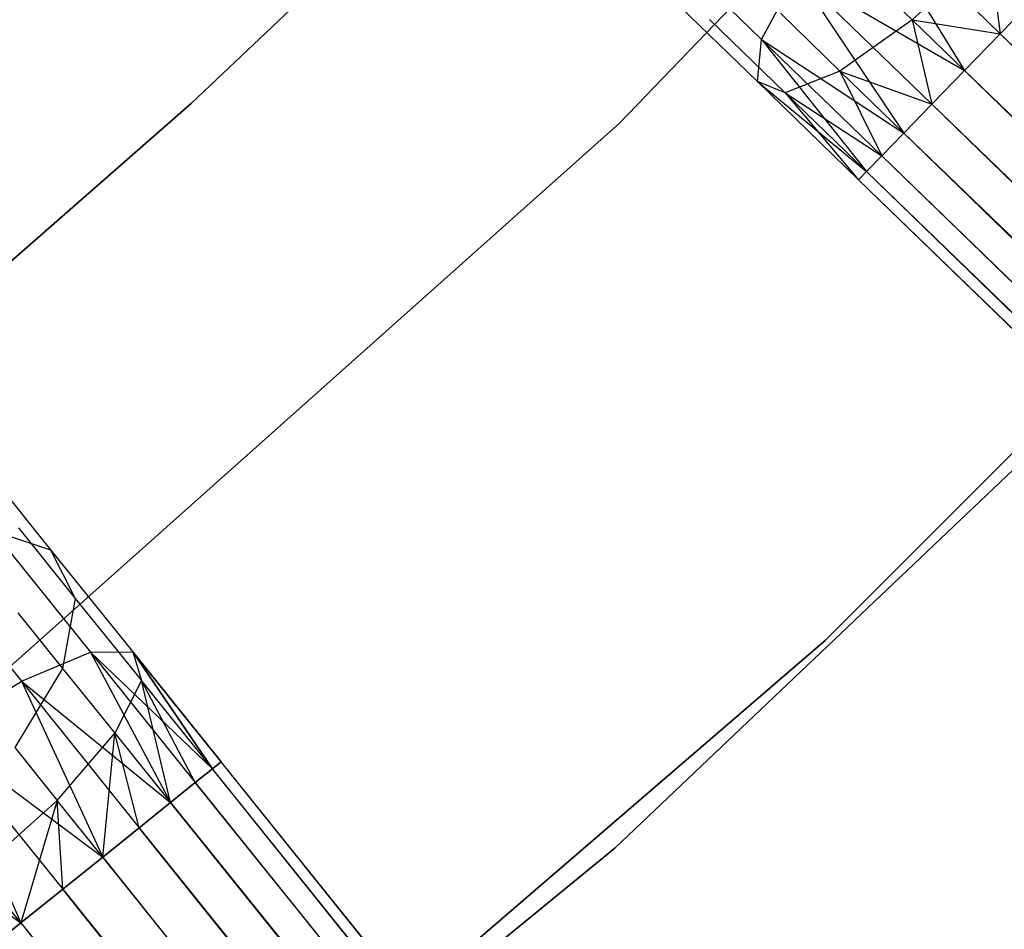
# Model space of a CAD drawing. Extents: x -189 to 189, y -189 to 189.
# Tile 386 of 591: x 27.13 to 30.94, y -33.71 to -30.19. Entities that reach past the tile are written whole.
import ezdxf

# ---------------------------------------------------------------- set-up
doc = ezdxf.new("R2010")
doc.units = 0
doc.header["$LTSCALE"] = 25.4
doc.layers.get('0').update_dxf_attribs({"linetype": 'CONTINUOUS'})

# ---------------------------------------------------------------- blocks, each defined once
blk = doc.blocks.new('CAMELEON-KENAI-C-12244_STL')
at = {"color": 0}
for p, q in [((31.7066, -28.2492, -1), (29.4517, -30.5923, -1)), ((29.4517, -30.5923, -8.5), (31.7066, -28.2492, -8.5)), ((29.4517, -30.5923, -8.5), (31.7066, -28.2492, -8.5)), ((31.7066, -28.2492, -1), (29.4517, -30.5923, -1)), ((28.9351, -29.4365, -2), (27.7962, -30.5138, -2)), ((27.7962, -30.5138, -4), (28.9351, -29.4365, -4)), ((27.7962, -30.5138, -4), (28.9351, -29.4365, -4)), ((28.9351, -29.4365, -2), (27.7962, -30.5138, -2)), ((30.3712, -29.7091, -10.3767), (30.7861, -30.3884, -10.4135)), ((30.3712, -29.7091, -10.3767), (30.7861, -30.3884, -10.4135)), ((30.3712, -29.7091, -10.3767), (30.9245, -30.2457, -10.4781)), ((30.3712, -29.7091, -10.3767), (30.9245, -30.2457, -10.4781)), ((29.569, -29.848, -9.6651), (30.0019, -30.2677, -9.9148)), ((29.569, -29.848, -9.6651), (30.0019, -30.2677, -9.9148)), ((30.8835, -29.9162, -8.4659), (30.5843, -30.1927, -8.5494)), ((30.8835, -29.9162, -8.4659), (30.5843, -30.1927, -8.5494)), ((30.8835, -29.9162, -8.4659), (30.9245, -30.2457, -8.5219)), ((30.8835, -29.9162, -8.4659), (30.9245, -30.2457, -8.5219)), ((30.0019, -30.2677, -9.9148), (30.1382, -30.0123, -10.2133)), ((30.0019, -30.2677, -9.9148), (30.1382, -30.0123, -10.2133)), ((30.1382, -30.0123, -10.2133), (30.5519, -30.6299, -10.1691)), ((30.1382, -30.0123, -10.2133), (30.5519, -30.6299, -10.1691)), ((30.1382, -30.0123, -10.2133), (30.6601, -30.5184, -10.309)), ((30.1382, -30.0123, -10.2133), (30.6601, -30.5184, -10.309)), ((30.1382, -30.0123, -10.2133), (30.7861, -30.3884, -10.4135)), ((30.1382, -30.0123, -10.2133), (30.7861, -30.3884, -10.4135)), ((30.3961, -30.0103, -8.4409), (30.5843, -30.1927, -8.5494)), ((30.3961, -30.0103, -8.4409), (30.5843, -30.1927, -8.5494)), ((29.6215, -30.0779, -9.3226), (29.9859, -30.4312, -9.5328)), ((29.6215, -30.0779, -9.3226), (29.9859, -30.4312, -9.5328)), ((30.9245, -30.2457, -8.5219), (31.0693, -30.0964, -8.5)), ((31.0693, -30.0964, -10.5), (30.9245, -30.2457, -10.4781)), ((30.9245, -30.2457, -8.5219), (31.0693, -30.0964, -8.5)), ((31.0693, -30.0964, -10.5), (30.9245, -30.2457, -10.4781)), ((29.8002, -30.1906, -8.9644), (30.093, -30.4745, -9.1334)), ((29.8002, -30.1906, -8.9644), (30.093, -30.4745, -9.1334)), ((30.0742, -30.1667, -8.6526), (30.3047, -30.3901, -8.7855)), ((30.0742, -30.1667, -8.6526), (30.3047, -30.3901, -8.7855)), ((30.5843, -30.1927, -8.5494), (30.3047, -30.3901, -8.7855)), ((30.5843, -30.1927, -8.5494), (30.3047, -30.3901, -8.7855)), ((30.5843, -30.1927, -8.5494), (30.9245, -30.2457, -8.5219)), ((30.5843, -30.1927, -8.5494), (30.9245, -30.2457, -8.5219)), ((30.5843, -30.1927, -8.5494), (30.7861, -30.3884, -8.5864)), ((30.5843, -30.1927, -8.5494), (30.7861, -30.3884, -8.5864)), ((30.5843, -30.1927, -8.5494), (30.6601, -30.5184, -8.691)), ((30.5843, -30.1927, -8.5494), (30.6601, -30.5184, -8.691)), ((30.2491, -32.5903, -1), (32.5996, -30.2398, -1)), ((32.5996, -30.2398, -8.5), (30.2491, -32.5903, -8.5)), ((30.2491, -32.5903, -1), (32.5996, -30.2398, -1)), ((32.5996, -30.2398, -8.5), (30.2491, -32.5903, -8.5)), ((29.9859, -30.4312, -9.5328), (30.0019, -30.2677, -9.9148)), ((29.9859, -30.4312, -9.5328), (30.0019, -30.2677, -9.9148)), ((30.0019, -30.2677, -9.9148), (30.4072, -30.7792, -9.809)), ((30.0019, -30.2677, -9.9148), (30.4072, -30.7792, -9.809)), ((30.0019, -30.2677, -9.9148), (30.4664, -30.7181, -10)), ((30.0019, -30.2677, -9.9148), (30.4664, -30.7181, -10)), ((30.0019, -30.2677, -9.9148), (30.5519, -30.6299, -10.1691)), ((30.0019, -30.2677, -9.9148), (30.5519, -30.6299, -10.1691)), ((30.7861, -30.3884, -8.5864), (30.9245, -30.2457, -8.5219)), ((30.9245, -30.2457, -10.4781), (30.7861, -30.3884, -10.4135)), ((30.7861, -30.3884, -8.5864), (30.9245, -30.2457, -8.5219)), ((30.9245, -30.2457, -10.4781), (30.7861, -30.3884, -10.4135)), ((30.9245, -30.2457, -8.5219), (120.837, -117.4306, -8.5219)), ((30.9245, -30.2457, -8.5219), (120.837, -117.4306, -8.5219)), ((30.9245, -30.2457, -8.5219), (120.5726, -117.7033, -8.691)), ((30.9245, -30.2457, -8.5219), (120.5726, -117.7033, -8.691)), ((30.9245, -30.2457, -10.4781), (120.9817, -117.2814, -10.5)), ((30.9245, -30.2457, -10.4781), (120.9817, -117.2814, -10.5)), ((30.3047, -30.3901, -8.7855), (30.093, -30.4745, -9.1334)), ((30.3047, -30.3901, -8.7855), (30.093, -30.4745, -9.1334)), ((30.3047, -30.3901, -8.7855), (30.6601, -30.5184, -8.691)), ((30.3047, -30.3901, -8.7855), (30.6601, -30.5184, -8.691)), ((30.3047, -30.3901, -8.7855), (30.5519, -30.6299, -8.8309)), ((30.3047, -30.3901, -8.7855), (30.5519, -30.6299, -8.8309)), ((30.3047, -30.3901, -8.7855), (30.4664, -30.7181, -9)), ((30.3047, -30.3901, -8.7855), (30.4664, -30.7181, -9)), ((30.6601, -30.5184, -8.691), (30.7861, -30.3884, -8.5864)), ((30.7861, -30.3884, -10.4135), (30.6601, -30.5184, -10.309)), ((30.7861, -30.3884, -10.4135), (30.6601, -30.5184, -10.309)), ((30.6601, -30.5184, -8.691), (30.7861, -30.3884, -8.5864)), ((120.6986, -117.5734, -10.4135), (30.7861, -30.3884, -10.4135)), ((30.7861, -30.3884, -10.4135), (120.9817, -117.2814, -10.5)), ((120.6986, -117.5734, -10.4135), (30.7861, -30.3884, -10.4135)), ((30.7861, -30.3884, -8.5864), (120.5726, -117.7033, -8.691)), ((30.7861, -30.3884, -8.5864), (120.5726, -117.7033, -8.691)), ((30.7861, -30.3884, -10.4135), (120.9817, -117.2814, -10.5)), ((30.093, -30.4745, -9.1334), (29.9859, -30.4312, -9.5328)), ((29.9859, -30.4312, -9.5328), (30.3769, -30.8104, -9.3955)), ((29.9859, -30.4312, -9.5328), (30.3769, -30.8104, -9.6045)), ((29.9859, -30.4312, -9.5328), (30.3769, -30.8104, -9.3955)), ((29.9859, -30.4312, -9.5328), (30.3769, -30.8104, -9.6045)), ((29.9859, -30.4312, -9.5328), (30.4072, -30.7792, -9.809)), ((29.9859, -30.4312, -9.5328), (30.4072, -30.7792, -9.809)), ((30.093, -30.4745, -9.1334), (29.9859, -30.4312, -9.5328)), ((30.093, -30.4745, -9.1334), (30.4664, -30.7181, -9)), ((30.093, -30.4745, -9.1334), (30.4664, -30.7181, -9)), ((30.093, -30.4745, -9.1334), (30.4072, -30.7792, -9.191)), ((30.093, -30.4745, -9.1334), (30.4072, -30.7792, -9.191)), ((30.093, -30.4745, -9.1334), (30.3769, -30.8104, -9.3955)), ((30.093, -30.4745, -9.1334), (30.3769, -30.8104, -9.3955)), ((27.7962, -30.5138, -2), (26.6172, -31.5472, -2)), ((26.6172, -31.5472, -4), (27.7962, -30.5138, -4)), ((26.6172, -31.5472, -4), (27.7962, -30.5138, -4)), ((27.7962, -30.5138, -2), (26.6172, -31.5472, -2)), ((27.7962, -30.5138, -2), (27.7962, -30.5138, -4)), ((27.7962, -30.5138, -2), (27.7962, -30.5138, -4)), ((30.5519, -30.6299, -8.8309), (30.6601, -30.5184, -8.691)), ((30.6601, -30.5184, -10.309), (30.5519, -30.6299, -10.1691)), ((30.6601, -30.5184, -10.309), (30.5519, -30.6299, -10.1691)), ((30.5519, -30.6299, -8.8309), (30.6601, -30.5184, -8.691)), ((120.6986, -117.5734, -10.4135), (30.6601, -30.5184, -10.309)), ((120.6986, -117.5734, -10.4135), (30.6601, -30.5184, -10.309)), ((120.5726, -117.7033, -8.691), (30.6601, -30.5184, -8.691)), ((30.6601, -30.5184, -8.691), (120.3789, -117.9031, -9)), ((30.6601, -30.5184, -8.691), (120.3789, -117.9031, -9)), ((120.5726, -117.7033, -8.691), (30.6601, -30.5184, -8.691)), ((29.4517, -30.5923, -1), (27.0239, -32.7558, -1)), ((27.0239, -32.7558, -8.5), (29.4517, -30.5923, -8.5)), ((27.0239, -32.7558, -8.5), (29.4517, -30.5923, -8.5)), ((29.4517, -30.5923, -1), (27.0239, -32.7558, -1)), ((29.4517, -30.5923, -8.5), (29.4517, -30.5923, -1)), ((29.4517, -30.5923, -8.5), (29.4517, -30.5923, -1)), ((30.4664, -30.7181, -9), (30.5519, -30.6299, -8.8309)), ((30.5519, -30.6299, -10.1691), (30.4664, -30.7181, -10)), ((30.5519, -30.6299, -10.1691), (30.4664, -30.7181, -10)), ((30.4664, -30.7181, -9), (30.5519, -30.6299, -8.8309)), ((120.6986, -117.5734, -10.4135), (30.5519, -30.6299, -10.1691)), ((120.6986, -117.5734, -10.4135), (30.5519, -30.6299, -10.1691)), ((120.4644, -117.8149, -10.1691), (30.5519, -30.6299, -10.1691)), ((120.4644, -117.8149, -10.1691), (30.5519, -30.6299, -10.1691)), ((30.5519, -30.6299, -8.8309), (120.3789, -117.9031, -9)), ((30.5519, -30.6299, -8.8309), (120.3789, -117.9031, -9)), ((30.4072, -30.7792, -9.191), (30.4664, -30.7181, -9)), ((30.4664, -30.7181, -10), (30.4072, -30.7792, -9.809)), ((30.4664, -30.7181, -10), (30.4072, -30.7792, -9.809)), ((30.4072, -30.7792, -9.191), (30.4664, -30.7181, -9)), ((120.4644, -117.8149, -10.1691), (30.4664, -30.7181, -10)), ((120.4644, -117.8149, -10.1691), (30.4664, -30.7181, -10)), ((120.3789, -117.9031, -9), (30.4664, -30.7181, -9)), ((120.3789, -117.9031, -9), (30.4664, -30.7181, -9)), ((30.3769, -30.8104, -9.3955), (30.4072, -30.7792, -9.191)), ((30.4072, -30.7792, -9.809), (30.3769, -30.8104, -9.6045)), ((30.4072, -30.7792, -9.809), (30.3769, -30.8104, -9.6045)), ((30.3769, -30.8104, -9.3955), (30.4072, -30.7792, -9.191)), ((120.3197, -117.9641, -9.809), (30.3769, -30.8104, -9.6045)), ((120.3197, -117.9641, -9.809), (30.3769, -30.8104, -9.3955)), ((120.3197, -117.9641, -9.809), (30.3769, -30.8104, -9.6045)), ((120.3197, -117.9641, -9.809), (30.3769, -30.8104, -9.3955)), ((120.2894, -117.9953, -9.3955), (30.3769, -30.8104, -9.3955)), ((120.2894, -117.9953, -9.3955), (30.3769, -30.8104, -9.3955)), ((120.4644, -117.8149, -10.1691), (30.4072, -30.7792, -9.809)), ((120.4644, -117.8149, -10.1691), (30.4072, -30.7792, -9.809)), ((120.3197, -117.9641, -9.809), (30.4072, -30.7792, -9.809)), ((120.3197, -117.9641, -9.809), (30.4072, -30.7792, -9.809)), ((120.2894, -117.9953, -9.3955), (30.4072, -30.7792, -9.191)), ((120.2894, -117.9953, -9.3955), (30.4072, -30.7792, -9.191)), ((120.3789, -117.9031, -9), (30.4072, -30.7792, -9.191)), ((120.3789, -117.9031, -9), (30.4072, -30.7792, -9.191)), ((29.4336, -33.3951, -1), (31.8465, -31.1033, -1)), ((31.8465, -31.1033), (29.4336, -33.3951)), ((29.4336, -33.3951, -1), (31.8465, -31.1033, -1)), ((31.8465, -31.1033), (29.4336, -33.3951)), ((26.978, -31.9016, -8.9881), (27.2513, -32.2412, -9.3226)), ((26.978, -31.9016, -8.9881), (27.2513, -32.2412, -9.3226)), ((27.0272, -32.1677, -9.6651), (27.4052, -32.6375, -9.9148)), ((27.0272, -32.1677, -9.6651), (27.4052, -32.6375, -9.9148)), ((27.0272, -32.1677, -9.6651), (27.2513, -32.2412, -9.3226)), ((27.0272, -32.1677, -9.6651), (27.2513, -32.2412, -9.3226)), ((27.1275, -32.1567, -8.6957), (27.347, -32.4295, -8.9644)), ((27.1275, -32.1567, -8.6957), (27.347, -32.4295, -8.9644)), ((26.7136, -32.2218, -9.9327), (27.1383, -32.7496, -10.2133)), ((26.7136, -32.2218, -9.9327), (27.1383, -32.7496, -10.2133)), ((27.2513, -32.2412, -9.3226), (27.5695, -32.6366, -9.5328)), ((27.2513, -32.2412, -9.3226), (27.5695, -32.6366, -9.5328)), ((27.2513, -32.2412, -9.3226), (27.347, -32.4295, -8.9644)), ((27.2513, -32.2412, -9.3226), (27.347, -32.4295, -8.9644)), ((27.347, -32.4295, -8.9644), (27.2979, -32.7002, -8.6526)), ((27.347, -32.4295, -8.9644), (27.2979, -32.7002, -8.6526)), ((27.347, -32.4295, -8.9644), (27.6027, -32.7473, -9.1334)), ((27.347, -32.4295, -8.9644), (27.6027, -32.7473, -9.1334)), ((27.1251, -32.4854, -8.4411), (27.2979, -32.7002, -8.6526)), ((27.1251, -32.4854, -8.4411), (27.2979, -32.7002, -8.6526)), ((27.7296, -34.7585, -1), (30.2491, -32.5903, -1)), ((30.2491, -32.5903, -8.5), (27.7296, -34.7585, -8.5)), ((27.7296, -34.7585, -1), (30.2491, -32.5903, -1)), ((30.2491, -32.5903, -8.5), (27.7296, -34.7585, -8.5)), ((30.2491, -32.5903, -1), (30.2491, -32.5903, -8.5)), ((30.2491, -32.5903, -1), (30.2491, -32.5903, -8.5)), ((27.1383, -32.7496, -10.2133), (27.4052, -32.6375, -9.9148)), ((27.1383, -32.7496, -10.2133), (27.4052, -32.6375, -9.9148)), ((27.4052, -32.6375, -9.9148), (27.5695, -32.6366, -9.5328)), ((27.4052, -32.6375, -9.9148), (27.5695, -32.6366, -9.5328)), ((27.4052, -32.6375, -9.9148), (27.7151, -33.2186, -10.1691)), ((27.4052, -32.6375, -9.9148), (27.7151, -33.2186, -10.1691)), ((27.4052, -32.6375, -9.9148), (27.8109, -33.1416, -10)), ((27.4052, -32.6375, -9.9148), (27.8109, -33.1416, -10)), ((27.4052, -32.6375, -9.9148), (27.8771, -33.0883, -9.809)), ((27.4052, -32.6375, -9.9148), (27.8771, -33.0883, -9.809)), ((27.5695, -32.6366, -9.5328), (27.8771, -33.0883, -9.809)), ((27.5695, -32.6366, -9.5328), (27.8771, -33.0883, -9.809)), ((27.5695, -32.6366, -9.5328), (27.911, -33.061, -9.6045)), ((27.8771, -33.0883, -9.191), (27.5695, -32.6366, -9.5328)), ((27.5695, -32.6366, -9.5328), (27.6027, -32.7473, -9.1334)), ((27.8771, -33.0883, -9.191), (27.5695, -32.6366, -9.5328)), ((27.911, -33.061, -9.3955), (27.5695, -32.6366, -9.5328)), ((27.911, -33.061, -9.3955), (27.5695, -32.6366, -9.5328)), ((27.5695, -32.6366, -9.5328), (27.911, -33.061, -9.6045)), ((27.5695, -32.6366, -9.5328), (27.6027, -32.7473, -9.1334)), ((27.2979, -32.7002, -8.6526), (27.1125, -33.0063, -8.4409)), ((27.2979, -32.7002, -8.6526), (27.1125, -33.0063, -8.4409)), ((27.2979, -32.7002, -8.6526), (27.4992, -32.9502, -8.7855)), ((27.2979, -32.7002, -8.6526), (27.4992, -32.9502, -8.7855)), ((26.8149, -32.9536, -10.3767), (27.1383, -32.7496, -10.2133)), ((26.8149, -32.9536, -10.3767), (27.1383, -32.7496, -10.2133)), ((27.1383, -32.7496, -10.2133), (27.453, -33.4295, -10.4135)), ((27.1383, -32.7496, -10.2133), (27.453, -33.4295, -10.4135)), ((27.1383, -32.7496, -10.2133), (27.5941, -33.316, -10.309)), ((27.1383, -32.7496, -10.2133), (27.5941, -33.316, -10.309)), ((27.1383, -32.7496, -10.2133), (27.7151, -33.2186, -10.1691)), ((27.1383, -32.7496, -10.2133), (27.7151, -33.2186, -10.1691)), ((27.6027, -32.7473, -9.1334), (27.4992, -32.9502, -8.7855)), ((27.6027, -32.7473, -9.1334), (27.4992, -32.9502, -8.7855)), ((27.7151, -33.2186, -8.8309), (27.6027, -32.7473, -9.1334)), ((27.8109, -33.1416, -9), (27.6027, -32.7473, -9.1334)), ((27.7151, -33.2186, -8.8309), (27.6027, -32.7473, -9.1334)), ((27.8109, -33.1416, -9), (27.6027, -32.7473, -9.1334)), ((27.8771, -33.0883, -9.191), (27.6027, -32.7473, -9.1334)), ((27.8771, -33.0883, -9.191), (27.6027, -32.7473, -9.1334)), ((26.8149, -32.9536, -10.3767), (27.1362, -33.6845, -10.5)), ((26.8149, -32.9536, -10.3767), (27.1362, -33.6845, -10.5)), ((26.8149, -32.9536, -10.3767), (27.2981, -33.5541, -10.4781)), ((26.8149, -32.9536, -10.3767), (27.2981, -33.5541, -10.4781)), ((26.8149, -32.9536, -10.3767), (27.453, -33.4295, -10.4135)), ((26.8149, -32.9536, -10.3767), (27.453, -33.4295, -10.4135)), ((27.2767, -33.2104, -8.5494), (27.4992, -32.9502, -8.7855)), ((27.2767, -33.2104, -8.5494), (27.4992, -32.9502, -8.7855)), ((27.453, -33.4295, -8.5864), (27.4992, -32.9502, -8.7855)), ((27.453, -33.4295, -8.5864), (27.4992, -32.9502, -8.7855)), ((27.4992, -32.9502, -8.7855), (27.7151, -33.2186, -8.8309)), ((27.5941, -33.316, -8.691), (27.4992, -32.9502, -8.7855)), ((27.5941, -33.316, -8.691), (27.4992, -32.9502, -8.7855)), ((27.4992, -32.9502, -8.7855), (27.7151, -33.2186, -8.8309)), ((27.1125, -33.0063, -8.4409), (27.2767, -33.2104, -8.5494)), ((27.1125, -33.0063, -8.4409), (27.2767, -33.2104, -8.5494)), ((27.8771, -33.0883, -9.809), (27.8109, -33.1416, -10)), ((27.8109, -33.1416, -9), (27.8771, -33.0883, -9.191)), ((27.8109, -33.1416, -9), (27.8771, -33.0883, -9.191)), ((27.8771, -33.0883, -9.809), (27.8109, -33.1416, -10)), ((27.911, -33.061, -9.6045), (27.8771, -33.0883, -9.809)), ((27.8771, -33.0883, -9.191), (27.911, -33.061, -9.3955)), ((27.8771, -33.0883, -9.191), (27.911, -33.061, -9.3955)), ((27.911, -33.061, -9.6045), (27.8771, -33.0883, -9.809)), ((106.3278, -130.7149, -9), (27.8771, -33.0883, -9.191)), ((106.3278, -130.7149, -9), (27.8771, -33.0883, -9.191)), ((106.4279, -130.6343, -9.3955), (27.8771, -33.0883, -9.809)), ((106.4279, -130.6343, -9.3955), (27.8771, -33.0883, -9.809)), ((106.3941, -130.6616, -9.809), (27.8771, -33.0883, -9.809)), ((106.3941, -130.6616, -9.809), (27.8771, -33.0883, -9.809)), ((106.4279, -130.6343, -9.3955), (27.911, -33.061, -9.3955)), ((106.4279, -130.6343, -9.3955), (27.911, -33.061, -9.6045)), ((106.3278, -130.7149, -9), (27.911, -33.061, -9.3955)), ((106.3278, -130.7149, -9), (27.911, -33.061, -9.3955)), ((106.4279, -130.6343, -9.3955), (27.911, -33.061, -9.3955)), ((106.4279, -130.6343, -9.3955), (27.911, -33.061, -9.6045)), ((27.8109, -33.1416, -10), (27.7151, -33.2186, -10.1691)), ((27.7151, -33.2186, -8.8309), (27.8109, -33.1416, -9)), ((27.7151, -33.2186, -8.8309), (27.8109, -33.1416, -9)), ((27.8109, -33.1416, -10), (27.7151, -33.2186, -10.1691)), ((27.8109, -33.1416, -9), (106.3278, -130.7149, -9)), ((27.8109, -33.1416, -9), (106.3278, -130.7149, -9)), ((106.3941, -130.6616, -9.809), (27.8109, -33.1416, -10)), ((106.3941, -130.6616, -9.809), (27.8109, -33.1416, -10)), ((27.2767, -33.2104, -8.5494), (26.9739, -33.4829, -8.4659)), ((27.2767, -33.2104, -8.5494), (26.9739, -33.4829, -8.4659)), ((27.2767, -33.2104, -8.5494), (27.1362, -33.6845, -8.5)), ((27.2767, -33.2104, -8.5494), (27.1362, -33.6845, -8.5)), ((27.2981, -33.5541, -8.5219), (27.2767, -33.2104, -8.5494)), ((27.2981, -33.5541, -8.5219), (27.2767, -33.2104, -8.5494)), ((27.453, -33.4295, -8.5864), (27.2767, -33.2104, -8.5494)), ((27.453, -33.4295, -8.5864), (27.2767, -33.2104, -8.5494)), ((26.4909, -33.2143, -10.3767), (27.1362, -33.6845, -10.5)), ((26.4909, -33.2143, -10.3767), (27.1362, -33.6845, -10.5)), ((27.7151, -33.2186, -10.1691), (27.5941, -33.316, -10.309)), ((27.5941, -33.316, -8.691), (27.7151, -33.2186, -8.8309)), ((27.5941, -33.316, -8.691), (27.7151, -33.2186, -8.8309)), ((27.7151, -33.2186, -10.1691), (27.5941, -33.316, -10.309)), ((27.7151, -33.2186, -8.8309), (106.3278, -130.7149, -9)), ((27.7151, -33.2186, -8.8309), (106.3278, -130.7149, -9)), ((27.7151, -33.2186, -8.8309), (106.1111, -130.8893, -8.691)), ((27.7151, -33.2186, -8.8309), (106.1111, -130.8893, -8.691)), ((106.3941, -130.6616, -9.809), (27.7151, -33.2186, -10.1691)), ((106.3941, -130.6616, -9.809), (27.7151, -33.2186, -10.1691)), ((106.2321, -130.7919, -10.1691), (27.7151, -33.2186, -10.1691)), ((106.2321, -130.7919, -10.1691), (27.7151, -33.2186, -10.1691)), ((27.5941, -33.316, -10.309), (27.453, -33.4295, -10.4135)), ((27.453, -33.4295, -8.5864), (27.5941, -33.316, -8.691)), ((27.453, -33.4295, -8.5864), (27.5941, -33.316, -8.691)), ((27.5941, -33.316, -10.309), (27.453, -33.4295, -10.4135)), ((27.5941, -33.316, -8.691), (106.1111, -130.8893, -8.691)), ((27.5941, -33.316, -8.691), (106.1111, -130.8893, -8.691)), ((27.5941, -33.316, -8.691), (105.8151, -131.1275, -8.5219)), ((27.5941, -33.316, -8.691), (105.8151, -131.1275, -8.5219)), ((106.2321, -130.7919, -10.1691), (27.5941, -33.316, -10.309)), ((106.2321, -130.7919, -10.1691), (27.5941, -33.316, -10.309)), ((105.97, -131.0028, -10.4135), (27.5941, -33.316, -10.309)), ((105.97, -131.0028, -10.4135), (27.5941, -33.316, -10.309)), ((26.8561, -35.5001, -1), (29.4336, -33.3951, -1)), ((29.4336, -33.3951), (26.8561, -35.5001)), ((26.8561, -35.5001, -1), (29.4336, -33.3951, -1)), ((29.4336, -33.3951), (26.8561, -35.5001)), ((29.4336, -33.3951, -1), (29.4336, -33.3951)), ((29.4336, -33.3951, -1), (29.4336, -33.3951)), ((27.453, -33.4295, -10.4135), (27.2981, -33.5541, -10.4781)), ((27.2981, -33.5541, -8.5219), (27.453, -33.4295, -8.5864)), ((27.2981, -33.5541, -8.5219), (27.453, -33.4295, -8.5864)), ((27.453, -33.4295, -10.4135), (27.2981, -33.5541, -10.4781)), ((27.453, -33.4295, -8.5864), (105.8151, -131.1275, -8.5219)), ((27.453, -33.4295, -8.5864), (105.8151, -131.1275, -8.5219)), ((105.97, -131.0028, -10.4135), (27.453, -33.4295, -10.4135)), ((105.97, -131.0028, -10.4135), (27.453, -33.4295, -10.4135)), ((27.1362, -33.6845, -8.5), (26.9739, -33.4829, -8.4659)), ((27.1362, -33.6845, -8.5), (26.9739, -33.4829, -8.4659)), ((27.2981, -33.5541, -10.4781), (27.1362, -33.6845, -10.5)), ((27.1362, -33.6845, -8.5), (27.2981, -33.5541, -8.5219)), ((27.1362, -33.6845, -8.5), (27.2981, -33.5541, -8.5219)), ((27.2981, -33.5541, -10.4781), (27.1362, -33.6845, -10.5)), ((105.8151, -131.1275, -8.5219), (27.2981, -33.5541, -8.5219)), ((105.8151, -131.1275, -8.5219), (27.2981, -33.5541, -8.5219)), ((27.2981, -33.5541, -10.4781), (105.97, -131.0028, -10.4135)), ((27.2981, -33.5541, -10.4781), (105.97, -131.0028, -10.4135)), ((26.9742, -33.8148, -8.5219), (27.1362, -33.6845, -8.5)), ((27.1362, -33.6845, -10.5), (26.9742, -33.8148, -10.4781)), ((26.9742, -33.8148, -8.5219), (27.1362, -33.6845, -8.5)), ((27.1362, -33.6845, -10.5), (26.9742, -33.8148, -10.4781)), ((27.1362, -33.6845, -8.5), (105.6531, -131.2578, -8.5)), ((27.1362, -33.6845, -8.5), (105.6531, -131.2578, -8.5)), ((27.1362, -33.6845, -10.5), (105.6531, -131.2578, -10.5)), ((27.1362, -33.6845, -10.5), (105.6531, -131.2578, -10.5)), ((27.1362, -33.6845, -10.5), (105.97, -131.0028, -10.4135)), ((27.1362, -33.6845, -10.5), (105.97, -131.0028, -10.4135))]:
    blk.add_line(p, q, dxfattribs=at)

msp = doc.modelspace()

# ---------------------------------------------------------------- block references
at = {"color": 0}
msp.add_blockref('CAMELEON-KENAI-C-12244_STL', (0, 0), dxfattribs=at)

doc.saveas('drawing.dxf')
